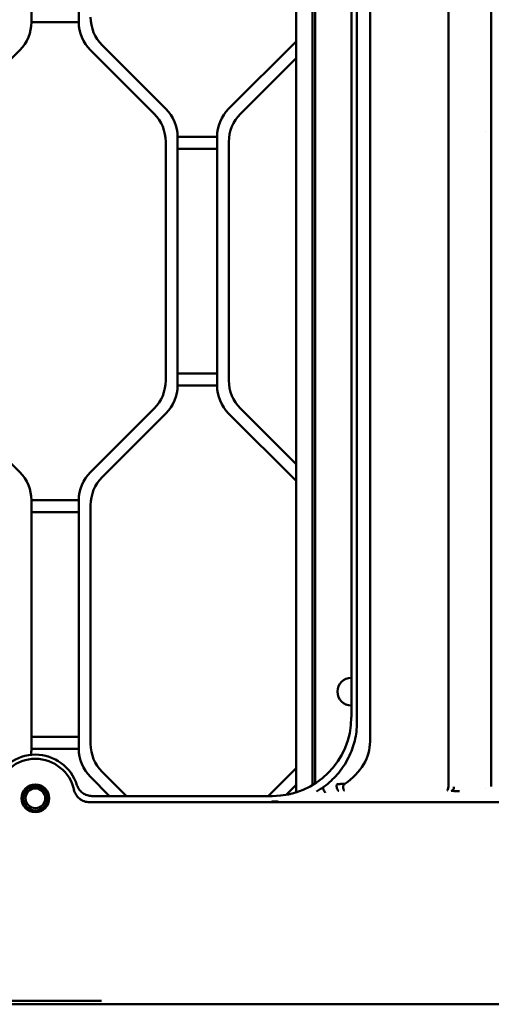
# Model space of a CAD drawing. Header units: millimetres. Extents: x 0 to 14369, y -869 to 2970.
# Tile 311 of 656: x 1858 to 1917, y 658 to 783. Entities that reach past the tile are written whole.
import ezdxf

# ---------------------------------------------------------------- set-up
doc = ezdxf.new("R2010")
doc.units = ezdxf.units.MM
doc.header["$LTSCALE"] = 10
doc.layers.add('Sichtbar (ISO)', color=7, linetype='Continuous', lineweight=50)

msp = doc.modelspace()

# ---------------------------------------------------------------- linework, layer by layer
at = {"layer": 'Sichtbar (ISO)'}
for p, q in [((1901.889, 877.02), (1901.889, 691.584)), ((1900.225, 875.294), (1900.225, 693.949)), ((1911.799, 685.867), (1911.799, 838.899)), ((1917.236, 838.899), (1917.236, 685.859)), ((1859.018, 782.645), (1859.018, 814.124)), ((1859.018, 814.124), (1859.018, 782.645)), ((1865.018, 814.124), (1865.018, 782.645)), ((1865.018, 782.645), (1865.018, 814.124)), ((1892.518, 807.94), (1892.518, 685.127)), ((1892.518, 685.127), (1892.518, 807.94)), ((1894.618, 686.061), (1894.618, 808.435)), ((1894.618, 808.435), (1894.618, 686.061)), ((1894.943, 808.562), (1894.943, 686.262)), ((1899.518, 694.657), (1899.518, 805.783)), ((1859.018, 782.645), (1865.018, 782.645)), ((1865.018, 782.645), (1859.018, 782.645)), ((1849.482, 771.038), (1857.553, 779.109)), ((1857.553, 779.109), (1849.482, 771.038)), ((1866.482, 779.109), (1874.553, 771.038)), ((1874.553, 771.038), (1866.482, 779.109)), ((1876.053, 771.66), (1867.982, 779.731)), ((1867.982, 779.731), (1876.053, 771.66)), ((1892.518, 780.195), (1883.982, 771.66)), ((1883.982, 771.66), (1892.518, 780.195)), ((1885.482, 771.038), (1892.518, 778.074)), ((1892.518, 778.074), (1885.482, 771.038)), ((1877.518, 736.645), (1877.518, 768.124)), ((1882.518, 768.124), (1877.518, 768.124)), ((1877.518, 768.124), (1877.518, 736.645)), ((1877.518, 768.124), (1882.518, 768.124)), ((1882.518, 768.124), (1882.518, 736.645)), ((1882.518, 736.645), (1882.518, 768.124)), ((1876.018, 767.503), (1876.018, 737.266)), ((1876.018, 737.266), (1876.018, 767.503)), ((1877.518, 766.624), (1882.518, 766.624)), ((1882.518, 766.624), (1877.518, 766.624)), ((1884.018, 737.266), (1884.018, 767.503)), ((1884.018, 767.503), (1884.018, 737.266)), ((1882.518, 738.145), (1877.518, 738.145)), ((1877.518, 738.145), (1882.518, 738.145)), ((1877.518, 736.645), (1882.518, 736.645)), ((1882.518, 736.645), (1877.518, 736.645)), ((1857.553, 725.66), (1849.482, 733.731)), ((1849.482, 733.731), (1857.553, 725.66)), ((1874.553, 733.731), (1866.482, 725.66)), ((1866.482, 725.66), (1874.553, 733.731)), ((1867.982, 725.038), (1876.053, 733.109)), ((1876.053, 733.109), (1867.982, 725.038)), ((1883.982, 733.109), (1892.518, 724.574)), ((1892.518, 724.574), (1883.982, 733.109)), ((1892.518, 726.695), (1885.482, 733.731)), ((1885.482, 733.731), (1892.518, 726.695)), ((1859.018, 690.645), (1859.018, 722.124)), ((1865.018, 722.124), (1859.018, 722.124)), ((1859.018, 722.124), (1859.018, 690.645)), ((1859.018, 722.124), (1865.018, 722.124)), ((1865.018, 722.124), (1865.018, 690.645)), ((1865.018, 690.645), (1865.018, 722.124)), ((1859.018, 720.624), (1865.018, 720.624)), ((1865.018, 720.624), (1859.018, 720.624)), ((1866.518, 691.266), (1866.518, 721.503)), ((1866.518, 721.503), (1866.518, 691.266)), ((1865.018, 692.145), (1859.018, 692.145)), ((1859.018, 692.145), (1865.018, 692.145)), ((1859.018, 690.645), (1865.018, 690.645)), ((1865.018, 690.645), (1859.018, 690.645)), ((1892.518, 688.195), (1888.993, 684.671)), ((1888.993, 684.671), (1892.518, 688.195)), ((1866.482, 687.109), (1868.921, 684.671)), ((1868.921, 684.671), (1866.482, 687.109)), ((1871.042, 684.671), (1867.982, 687.731)), ((1867.982, 687.731), (1871.042, 684.671)), ((1891.266, 684.822), (1892.518, 686.074)), ((1892.518, 686.074), (1891.266, 684.822)), ((1912.481, 685.669), (1912.483, 685.669)), ((1916.553, 685.669), (1916.554, 685.669)), ((1889.531, 684.671), (1866.684, 684.671)), ((1866.355, 683.885), (1889.332, 683.885)), ((1866.358, 683.885), (1940.616, 683.885)), ((1867.894, 658.736), (1797.419, 658.736)), ((1813.517, 658.304), (1914.518, 658.304)), ((2015.518, 658.304), (1914.518, 658.304))]:
    msp.add_line(p, q, dxfattribs=at)
for radius in [1.75, 1.525, 1.25]:
    msp.add_circle((1859.518, 684.385), radius, dxfattribs=at)
for centre, radius, start, end in [((1871.518, 783.266), 5, 180, 225), ((1871.518, 783.266), 5, 180, 225), ((1854.018, 782.645), 5, 315, 0), ((1854.018, 782.645), 5, 315, 0), ((1870.018, 782.645), 5, 180, 225), ((1870.018, 782.645), 5, 180, 225), ((1872.518, 768.124), 5, 0, 45), ((1872.518, 768.124), 5, 0, 45), ((1887.518, 768.124), 5, 135, 180), ((1887.518, 768.124), 5, 135, 180), ((1871.018, 767.503), 5, 0, 45), ((1871.018, 767.503), 5, 0, 45), ((1889.018, 767.503), 5, 135, 180), ((1889.018, 767.503), 5, 135, 180), ((1871.018, 737.266), 5, 315, 0), ((1871.018, 737.266), 5, 315, 0), ((1889.018, 737.266), 5, 180, 225), ((1889.018, 737.266), 5, 180, 225), ((1872.518, 736.645), 5, 315, 0), ((1872.518, 736.645), 5, 315, 0), ((1887.518, 736.645), 5, 180, 225), ((1887.518, 736.645), 5, 180, 225), ((1854.018, 722.124), 5, 0, 45), ((1854.018, 722.124), 5, 0, 45), ((1870.018, 722.124), 5, 135, 180), ((1870.018, 722.124), 5, 135, 180), ((1871.518, 721.503), 5, 135, 180), ((1871.518, 721.503), 5, 135, 180), ((1899.518, 697.885), 1.75, 90, 270), ((1899.518, 697.885), 1.75, 90, 270), ((1854.018, 690.645), 5, 351.19988, 0), ((1854.018, 690.645), 5, 351.19988, 0), ((1870.018, 690.645), 5, 180, 225), ((1870.018, 690.645), 5, 180, 225), ((1871.518, 691.266), 5, 180, 225), ((1871.518, 691.266), 5, 180, 225), ((1859.518, 684.385), 5.524, 17.68467, 162.31533), ((1859.518, 684.385), 5, 11.65325, 168.34675)]:
    msp.add_arc(centre, radius, start, end, dxfattribs=at)
for centre, major_axis, ratio, start_param, end_param in [((1915.822, 768.862), (2.8, 0), 0.0174551, 4.9665665, 4.9665702), ((1889.504, 694.684), (7.09, -7.09), 0.9972647, 5.4991567, 7.0672139), ((1889.716, 694.473), (-9.707, 4.322), 0.9321413, 3.3044925, 3.5349765), ((1889.933, 691.896), (-11.95, 0.564), 0.6687196, 2.4231522, 3.1731378), ((1911.592, 685.859), (-0.013, -0.5), 0.4138119, 0.0631955, 1.5969774), ((1889.391, 683.445), (0.353, -0.353), 0.9972647, 1.8651407, 2.354857)]:
    msp.add_ellipse(centre, major_axis=major_axis, ratio=ratio, start_param=start_param, end_param=end_param, dxfattribs=at)
for points, knots in [([(1896.091, 685.876), (1896.691, 686.327), (1897.241, 686.837), (1898.258, 688.01), (1898.767, 688.758), (1899.51, 690.249), (1899.773, 690.98), (1899.947, 691.676)], [0.61678686, 0.61678686, 0.61678686, 0.61678686, 0.8361332, 0.8361332, 1.08437991, 1.08437991, 1.30051478, 1.30051478, 1.30051478, 1.30051478]), ([(1864.78, 686.063), (1864.843, 685.867), (1864.935, 685.682), (1865.178, 685.338), (1865.331, 685.183), (1865.68, 684.928), (1865.874, 684.83), (1866.275, 684.702), (1866.479, 684.671), (1866.684, 684.671)], [-0.25276691, -0.25276691, -0.25276691, -0.25276691, -0.19115914, -0.19115914, -0.12632171, -0.12632171, -0.06154751, -0.06154751, -0.000001, -0.000001, -0.000001, -0.000001]), ([(1895.108, 685.266), (1895.195, 685.316), (1895.368, 685.416), (1895.62, 685.569), (1895.821, 685.697), (1895.978, 685.8), (1896.054, 685.851), (1896.091, 685.876)], [0, 0, 0, 0, 0.25, 0.5, 0.75, 0.875, 0.99999728, 0.99999728, 0.99999728, 0.99999728]), ([(1896.208, 685.093), (1896.203, 685.099), (1896.2, 685.106), (1896.192, 685.125), (1896.181, 685.146), (1896.142, 685.198), (1896.124, 685.218), (1896.081, 685.277), (1896.043, 685.339), (1895.986, 685.449), (1895.961, 685.503), (1895.942, 685.594), (1895.94, 685.621), (1895.939, 685.668), (1895.94, 685.69), (1895.943, 685.712)], [-0.23260999, -0.23260999, -0.23260999, -0.23260999, -0.20378364, -0.20378364, -0.14730059, -0.14730059, -0.10787317, -0.10787317, -0.05257687, -0.05257687, -0.0241802, -0.0241802, -0.01124878, -0.01124878, -0.00037595, -0.00037595, -0.00037595, -0.00037595]), ([(1896.091, 685.876), (1896.06, 685.853), (1896.019, 685.822), (1895.974, 685.776), (1895.961, 685.761), (1895.948, 685.739), (1895.945, 685.732), (1895.941, 685.72), (1895.94, 685.715), (1895.943, 685.712)], [0.000001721, 0.000001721, 0.000001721, 0.000001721, 0.011886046, 0.011886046, 0.017482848, 0.017482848, 0.02015864, 0.02015864, 0.022279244, 0.022279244, 0.022279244, 0.022279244]), ([(1897.708, 686.176), (1897.69, 686.144), (1897.677, 686.108), (1897.669, 686.068), (1897.66, 686.029), (1897.655, 685.986), (1897.654, 685.941), (1897.653, 685.897), (1897.656, 685.85), (1897.662, 685.803), (1897.668, 685.757), (1897.678, 685.71), (1897.691, 685.665), (1897.703, 685.62), (1897.718, 685.576), (1897.735, 685.537), (1897.753, 685.498), (1897.773, 685.463), (1897.794, 685.433), (1897.816, 685.403), (1897.839, 685.379), (1897.863, 685.361), (1897.888, 685.343), (1897.914, 685.333), (1897.941, 685.331)], [0, 0, 0, 0, 0.125, 0.125, 0.125, 0.25, 0.25, 0.25, 0.3756362, 0.3756362, 0.3756362, 0.5, 0.5, 0.5, 0.6242237, 0.6242237, 0.6242237, 0.75, 0.75, 0.75, 0.8746594, 0.8746594, 0.8746594, 1, 1, 1, 1]), ([(1897.708, 686.176), (1897.79, 686.181), (1897.872, 686.185), (1897.954, 686.188), (1898.035, 686.192), (1898.116, 686.194), (1898.197, 686.197), (1898.277, 686.199), (1898.358, 686.201), (1898.439, 686.204), (1898.519, 686.206), (1898.6, 686.208), (1898.681, 686.211)], [0, 0, 0, 0, 0.25, 0.25, 0.25, 0.5, 0.5, 0.5, 0.75, 0.75, 0.75, 1, 1, 1, 1]), ([(1898.681, 686.211), (1898.65, 686.191), (1898.62, 686.167), (1898.56, 686.108), (1898.539, 686.077), (1898.506, 686.022), (1898.493, 685.991), (1898.475, 685.927), (1898.471, 685.893), (1898.472, 685.86)], [-0.032738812, -0.032738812, -0.032738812, -0.032738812, -0.027063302, -0.027063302, -0.019907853, -0.019907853, -0.010030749, -0.010030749, -0.000008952, -0.000008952, -0.000008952, -0.000008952]), ([(1898.639, 685.36), (1898.639, 685.36), (1898.638, 685.36), (1898.621, 685.364), (1898.601, 685.379), (1898.565, 685.426), (1898.546, 685.459), (1898.513, 685.552), (1898.499, 685.607), (1898.484, 685.698), (1898.48, 685.73), (1898.475, 685.795), (1898.473, 685.827), (1898.472, 685.86)], [-0.000463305, -0.000463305, -0.000463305, -0.000463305, 0, 0, 0.019144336, 0.019144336, 0.036247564, 0.036247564, 0.052803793, 0.052803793, 0.061211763, 0.061211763, 0.069428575, 0.069428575, 0.069428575, 0.069428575]), ([(1912.503, 685.83), (1912.502, 685.765), (1912.481, 685.635), (1912.408, 685.476), (1912.29, 685.37), (1912.224, 685.343), (1912.176, 685.332), (1912.153, 685.331)], [0, 0, 0, 0, 0.2278595, 0.452089, 0.676633, 0.8377704, 1, 1, 1, 1]), ([(1866.358, 683.885), (1866.134, 683.886), (1865.911, 683.931), (1865.491, 684.09), (1865.293, 684.204), (1864.942, 684.486), (1864.788, 684.655), (1864.543, 685.031), (1864.452, 685.238), (1864.401, 685.457)], [-0.26970582, -0.26970582, -0.26970582, -0.26970582, -0.20232161, -0.20232161, -0.1347682, -0.1347682, -0.06730737, -0.06730737, -0.0000015, -0.0000015, -0.0000015, -0.0000015]), ([(1913.213, 685.265), (1913.122, 685.265), (1913.029, 685.268), (1912.938, 685.272), (1912.846, 685.277), (1912.756, 685.283), (1912.667, 685.29), (1912.578, 685.298), (1912.49, 685.306), (1912.404, 685.314), (1912.361, 685.318), (1912.319, 685.321), (1912.277, 685.324), (1912.235, 685.327), (1912.194, 685.329), (1912.153, 685.331)], [0, 0, 0, 0, 0.25, 0.25, 0.25, 0.5, 0.5, 0.5, 0.75, 0.75, 0.75, 0.875, 0.875, 0.875, 1, 1, 1, 1]), ([(1889.391, 683.944), (1889.393, 683.944), (1889.394, 683.945), (1889.396, 683.945), (1889.398, 683.945), (1889.399, 683.946), (1889.401, 683.946), (1889.404, 683.947), (1889.408, 683.947), (1889.411, 683.948), (1889.418, 683.949), (1889.425, 683.95), (1889.433, 683.952), (1889.441, 683.953), (1889.45, 683.954), (1889.459, 683.955), (1889.469, 683.956), (1889.479, 683.957), (1889.49, 683.958), (1889.502, 683.959), (1889.514, 683.96), (1889.527, 683.961), (1889.54, 683.962), (1889.554, 683.963), (1889.569, 683.964), (1889.574, 683.965), (1889.579, 683.965), (1889.584, 683.965)], [0.00000012, 0.00000012, 0.00000012, 0.00000012, 0.01311075, 0.01311075, 0.01311075, 0.02615127, 0.02615127, 0.02615127, 0.05206191, 0.05206191, 0.05206191, 0.10346331, 0.10346331, 0.10346331, 0.15477418, 0.15477418, 0.15477418, 0.20655444, 0.20655444, 0.20655444, 0.25941765, 0.25941765, 0.25941765, 0.31411352, 0.31411352, 0.31411352, 0.33333333, 0.33333333, 0.33333333, 0.33333333]), ([(1889.528, 683.924), (1889.52, 683.927), (1889.514, 683.929), (1889.505, 683.931), (1889.502, 683.932), (1889.5, 683.933), (1889.499, 683.933), (1889.495, 683.934), (1889.493, 683.934), (1889.491, 683.935)], [0.0211040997, 0.0211040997, 0.0211040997, 0.0211040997, 0.0245111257, 0.0245111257, 0.0266972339, 0.0266972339, 0.027754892, 0.027754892, 0.0288864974, 0.0288864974, 0.0288864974, 0.0288864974]), ([(1889.584, 683.965), (1889.594, 683.966), (1889.605, 683.966), (1889.616, 683.967), (1889.633, 683.967), (1889.651, 683.968), (1889.669, 683.969), (1889.688, 683.969), (1889.708, 683.97), (1889.727, 683.97), (1889.748, 683.971), (1889.769, 683.971), (1889.792, 683.972), (1889.808, 683.972), (1889.825, 683.972), (1889.842, 683.973)], [0.33333333, 0.33333333, 0.33333333, 0.33333333, 0.37133607, 0.37133607, 0.37133607, 0.4307505, 0.4307505, 0.4307505, 0.4924241, 0.4924241, 0.4924241, 0.55648757, 0.55648757, 0.55648757, 0.60386266, 0.60386266, 0.60386266, 0.60386266]), ([(1889.842, 683.973), (1889.849, 683.973), (1889.856, 683.973), (1889.863, 683.973), (1889.879, 683.973), (1889.894, 683.974), (1889.909, 683.974), (1889.918, 683.974), (1889.927, 683.974), (1889.936, 683.974), (1889.96, 683.974), (1889.984, 683.975), (1890.008, 683.975), (1890.033, 683.975), (1890.058, 683.975), (1890.084, 683.976), (1890.097, 683.976), (1890.111, 683.976), (1890.125, 683.976), (1890.139, 683.976), (1890.153, 683.976), (1890.168, 683.976), (1890.175, 683.976), (1890.182, 683.976), (1890.19, 683.976), (1890.197, 683.976), (1890.204, 683.976), (1890.212, 683.977), (1890.219, 683.977), (1890.226, 683.977), (1890.234, 683.977), (1890.237, 683.977), (1890.241, 683.977), (1890.245, 683.977), (1890.248, 683.977), (1890.252, 683.977), (1890.256, 683.977)], [0.60386266, 0.60386266, 0.60386266, 0.60386266, 0.62306918, 0.62306918, 0.62306918, 0.66666667, 0.66666667, 0.66666667, 0.69237206, 0.69237206, 0.69237206, 0.76527217, 0.76527217, 0.76527217, 0.84152227, 0.84152227, 0.84152227, 0.88063031, 0.88063031, 0.88063031, 0.92019707, 0.92019707, 0.92019707, 0.94009888, 0.94009888, 0.94009888, 0.96004912, 0.96004912, 0.96004912, 0.98002416, 0.98002416, 0.98002416, 0.99001348, 0.99001348, 0.99001348, 1, 1, 1, 1]), ([(1890.256, 683.977), (1890.256, 683.976), (1890.257, 683.973), (1890.257, 683.969), (1890.258, 683.965), (1890.258, 683.961), (1890.258, 683.955), (1890.258, 683.955), (1890.258, 683.954), (1890.258, 683.953), (1890.259, 683.949), (1890.259, 683.944), (1890.259, 683.938), (1890.259, 683.932), (1890.26, 683.925), (1890.26, 683.917), (1890.26, 683.913), (1890.261, 683.909), (1890.261, 683.905), (1890.261, 683.901), (1890.261, 683.896), (1890.262, 683.892), (1890.262, 683.889), (1890.262, 683.887), (1890.262, 683.885)], [0, 0, 0, 0, 0.125, 0.125, 0.125, 0.25, 0.25, 0.25, 0.26445981, 0.26445981, 0.26445981, 0.375, 0.375, 0.375, 0.5, 0.5, 0.5, 0.5615917, 0.5615917, 0.5615917, 0.625, 0.625, 0.625, 0.6570246, 0.6570246, 0.6570246, 0.6570246]), ([(1891.998, 683.885), (1892.013, 683.886), (1892.038, 683.888), (1892.071, 683.891), (1892.09, 683.894), (1892.1, 683.895)], [0.94427633, 0.94427633, 0.94427633, 0.94427633, 0.96875, 0.984375, 1, 1, 1, 1])]:
    msp.add_open_spline(points, degree=3, knots=knots, dxfattribs=at)

doc.saveas('drawing.dxf')
